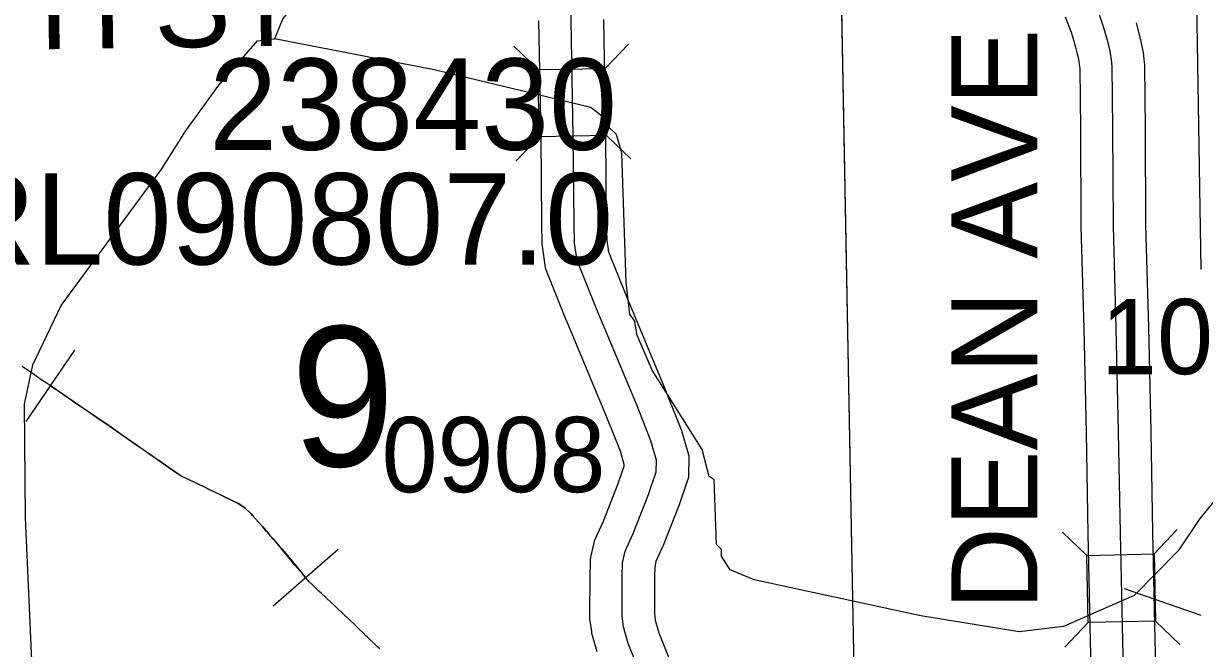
# Model space of a CAD drawing. Extents: x 23.6 to 68.7, y -63 to -29.
# Drawn here: x 34.789 to 35.887, y -35.449 to -34.868 of the extents above; entities that cross this region are included whole.
import ezdxf

# ---------------------------------------------------------------- set-up
doc = ezdxf.new("R2010")
doc.units = 0
for name, color, linetype in [('tdCoDirctArrow', 7, 'Continuous'), ('tdCoHydroRiver', 7, 'Continuous'), ('tdCoPipe', 7, 'Continuous'), ('tdCoSecRdNmbr', 7, 'Continuous'), ('tdCoSecRdTxt', 7, 'Continuous'), ('tdCoSecRteBand', 7, 'Continuous'), ('tdCoSecRteCL', 7, 'Continuous'), ('tdCoSectLine', 7, 'Continuous'), ('tdCoSectLinePart', 7, 'Continuous'), ('tdCoSectNmbr', 7, 'Continuous'), ('tdCoStrucSec', 7, 'Continuous'), ('tdCoStrucSecCoName', 7, 'Continuous'), ('tdCoStrucSecFHWANum', 7, 'Continuous'), ('tdCoSurfConc', 7, 'Continuous'), ('tdCoSurfGravel', 7, 'Continuous')]:
    doc.layers.add(name, color=color, linetype=linetype)

msp = doc.modelspace()

# ---------------------------------------------------------------- linework, layer by layer
at = {"layer": 'tdCoDirctArrow'}
msp.add_lwpolyline([(35.8844, -35.0963), (35.8777, -34.6752), (35.8774, -34.672), (35.8771, -34.6698), (35.8766, -34.6677), (35.8759, -34.6654), (35.8752, -34.6633), (35.8741, -34.6611), (35.8728, -34.6586), (35.8715, -34.6567), (35.8692, -34.6539), (35.8664, -34.6511), (35.864, -34.6493), (35.8609, -34.6471), (35.8568, -34.6452), (35.8523, -34.6438), (35.8489, -34.6433), (35.8401, -34.6431), (35.638, -34.6466)], dxfattribs=at)
at = {"layer": 'tdCoHydroRiver'}
for points in [[(35.0987, -34.7235), (35.0989, -34.7408), (35.0787, -34.7868), (35.046, -34.8438), (35.0304, -34.8629), (35.0226, -34.8819)], [(34.8272, -36.1052), (34.8232, -35.9932), (34.8161, -35.8922), (34.8134, -35.7533), (34.8084, -35.7187), (34.791, -35.3273), (34.7902, -35.2216), (34.7978, -35.1852), (34.8242, -35.1298), (34.9179, -35.0027), (34.9397, -34.9678), (34.9709, -34.925), (35.0069, -34.8836), (35.0226, -34.8819)], [(35.9302, -35.2708), (35.8833, -35.328), (35.863, -35.3582), (35.8427, -35.3789), (35.8223, -35.3995), (35.7563, -35.4285), (35.7153, -35.4336), (35.6236, -35.4185), (35.4686, -35.385), (35.4465, -35.3757), (35.4385, -35.3632), (35.4384, -35.3569), (35.4337, -35.3522), (35.4316, -35.2922), (35.4268, -35.2891), (35.4203, -35.2639), (35.374, -35.1901), (35.3595, -35.157), (35.3578, -35.1444), (35.353, -35.1381), (35.3496, -35.1082), (35.3455, -34.9882), (35.3406, -34.9709), (35.3343, -34.9646), (35.331, -34.9568), (35.3167, -34.9458), (35.1712, -34.9107), (35.0226, -34.8819)]]:
    msp.add_lwpolyline(points, dxfattribs=at)
at = {"layer": 'tdCoPipe'}
for p, q in [((34.7918, -35.2377), (34.8368, -35.1714)), ((35.0213, -35.4092), (35.0819, -35.3567))]:
    msp.add_line(p, q, dxfattribs=at)
for points in [[(35.1207, -35.4494), (35.1185, -35.4474), (35.117, -35.4459), (35.1087, -35.4381), (35.1076, -35.4371), (35.1051, -35.4345), (35.1016, -35.4312), (35.0972, -35.4269), (35.0864, -35.4166), (35.0802, -35.4108), (35.0784, -35.4091), (35.0752, -35.4061), (35.0661, -35.3975), (35.0642, -35.3958), (35.0583, -35.3901), (35.0549, -35.3869), (35.0496, -35.3807), (35.0486, -35.3795), (35.0416, -35.3713), (35.0392, -35.3682), (35.0295, -35.3567), (35.0279, -35.3548), (35.0247, -35.3509), (35.0215, -35.3473), (35.0201, -35.3457), (35.0187, -35.3441), (35.0177, -35.343), (35.015, -35.3399), (35.0113, -35.3356), (35.0104, -35.3345), (35.0025, -35.3254), (35.0007, -35.3233), (34.9949, -35.3182), (34.9912, -35.3157), (34.9887, -35.3141), (34.9797, -35.3097), (34.9779, -35.3087), (34.9742, -35.307), (34.9644, -35.3022), (34.9625, -35.3013), (34.9571, -35.2987), (34.9434, -35.2922), (34.9362, -35.2888), (34.9305, -35.2849), (34.9182, -35.2763), (34.9058, -35.2678), (34.894, -35.2596), (34.882, -35.2512), (34.8697, -35.2426), (34.8574, -35.234), (34.8451, -35.2256), (34.8379, -35.2207), (34.8255, -35.2123), (34.8215, -35.2095), (34.8185, -35.2075), (34.8103, -35.2019), (34.8073, -35.1999), (34.8011, -35.1957), (34.7981, -35.1936), (34.7929, -35.1901), (34.7879, -35.1867)], [(34.8143, -35.2046), (34.8186, -35.2074), (34.8215, -35.2094), (34.8256, -35.2122), (34.8379, -35.2207), (34.8451, -35.2255), (34.8574, -35.234), (34.8698, -35.2426), (34.8821, -35.2512), (34.8941, -35.2595), (34.9059, -35.2677), (34.9182, -35.2762), (34.9305, -35.2848), (34.9363, -35.2887), (34.9435, -35.2921), (34.9571, -35.2986), (34.9625, -35.3013), (34.9644, -35.3021), (34.9742, -35.3069), (34.9779, -35.3087), (34.9797, -35.3096), (34.9888, -35.314), (34.9912, -35.3156), (34.995, -35.3182), (35.0007, -35.3233), (35.0025, -35.3254), (35.0105, -35.3345), (35.0113, -35.3355), (35.0151, -35.3398), (35.0178, -35.343), (35.0187, -35.344), (35.0202, -35.3457), (35.0216, -35.3472), (35.0247, -35.3509), (35.0279, -35.3548), (35.0296, -35.3567), (35.0393, -35.3681), (35.0417, -35.3712), (35.0487, -35.3795), (35.0496, -35.3807), (35.0516, -35.3829)]]:
    msp.add_lwpolyline(points, dxfattribs=at)
at = {"layer": 'tdCoSecRteBand'}
for points in [[(35.3226, -35.4521), (35.3184, -35.4368), (35.3179, -35.435), (35.3177, -35.4332), (35.3162, -35.4231), (35.3158, -35.4209), (35.3159, -35.4186), (35.3161, -35.3821), (35.3161, -35.3819), (35.3161, -35.3817), (35.3164, -35.3689), (35.3164, -35.3659), (35.3171, -35.3629), (35.3195, -35.3518), (35.3202, -35.3488), (35.3215, -35.3459), (35.3286, -35.3304), (35.3423, -35.2955), (35.3478, -35.2794), (35.3478, -35.2777), (35.3443, -35.2655), (35.3314, -35.2331), (35.2945, -35.1445), (35.2944, -35.1443), (35.2943, -35.1441), (35.2763, -35.0992), (35.2751, -35.096), (35.2745, -35.0926), (35.2721, -35.0766), (35.2718, -35.0747), (35.2717, -35.0728), (35.2712, -35.0531), (35.2712, -35.0528), (35.2712, -35.0526), (35.2705, -34.9736), (35.2685, -34.8649)], [(35.3285, -34.8639), (35.3305, -34.9726), (35.3305, -34.9727), (35.3305, -34.9729), (35.3312, -35.0518), (35.3317, -35.0694), (35.3333, -35.0801), (35.35, -35.1216), (35.3869, -35.2102), (35.387, -35.2104), (35.387, -35.2106), (35.4006, -35.2447), (35.4012, -35.246), (35.4016, -35.2475), (35.4067, -35.2655), (35.408, -35.2699), (35.4079, -35.2744), (35.4077, -35.2853), (35.4076, -35.2899), (35.4061, -35.2942), (35.3989, -35.3154), (35.3987, -35.3161), (35.3984, -35.3168), (35.3841, -35.3531), (35.3838, -35.3538), (35.3835, -35.3545), (35.3774, -35.3679), (35.3763, -35.373), (35.3761, -35.3827), (35.3759, -35.4167), (35.3768, -35.4227), (35.38, -35.4345), (35.3894, -35.4575)], [(35.7839, -35.5403), (35.7815, -35.4421), (35.7815, -35.4421), (35.7815, -35.442), (35.7793, -35.3425), (35.7793, -35.3424), (35.7793, -35.3423), (35.7777, -35.2481), (35.7755, -35.1517), (35.7728, -35.0565), (35.7728, -35.0561), (35.7728, -35.0558), (35.7724, -34.9654), (35.7719, -34.9093), (35.7714, -34.9056), (35.7706, -34.9009), (35.7696, -34.8962), (35.7682, -34.891), (35.7661, -34.883), (35.7638, -34.8758), (35.7612, -34.8687), (35.7583, -34.8618)], [(35.8239, -34.8669), (35.8262, -34.8756), (35.8262, -34.8756), (35.8262, -34.8756), (35.8278, -34.8816), (35.828, -34.8822), (35.8281, -34.8829), (35.8294, -34.8889), (35.8295, -34.8896), (35.8297, -34.8902), (35.8307, -34.8963), (35.8308, -34.897), (35.8309, -34.8976), (35.8316, -34.9037), (35.8318, -34.9054), (35.8318, -34.907), (35.8324, -34.9648), (35.8324, -34.9649), (35.8324, -34.965), (35.8328, -35.0552), (35.8354, -35.1502), (35.8354, -35.1502), (35.8354, -35.1503), (35.8376, -35.2468), (35.8376, -35.2469), (35.8376, -35.247), (35.8393, -35.3412), (35.8415, -35.4407), (35.8439, -35.5392)]]:
    msp.add_lwpolyline(points, dxfattribs=at)
at = {"layer": 'tdCoSecRteCL'}
for points in [[(35.3616, -35.4688), (35.3515, -35.4442), (35.3473, -35.4289), (35.3459, -35.4188), (35.3461, -35.3823), (35.3464, -35.3694), (35.3488, -35.3584), (35.3562, -35.3421), (35.3705, -35.3058), (35.3777, -35.2846), (35.3779, -35.2738), (35.3727, -35.2558), (35.3592, -35.2217), (35.3222, -35.133), (35.3042, -35.0881), (35.3017, -35.072), (35.3012, -35.0523), (35.3005, -34.9732), (35.2985, -34.8644), (35.2973, -34.7852), (35.2958, -34.7494)], [(35.8139, -35.5399), (35.8115, -35.4414), (35.8093, -35.3418), (35.8077, -35.2475), (35.8054, -35.151), (35.8028, -35.0557), (35.8024, -34.9651), (35.8018, -34.9074), (35.8011, -34.9013), (35.8001, -34.8952), (35.7988, -34.8892), (35.7972, -34.8833), (35.7949, -34.8746), (35.7922, -34.8661), (35.7892, -34.8578), (35.7857, -34.8495), (35.7819, -34.8415), (35.7777, -34.8336), (35.7731, -34.8259), (35.7683, -34.8184), (35.763, -34.8112), (35.7575, -34.8042), (35.7446, -34.7896), (35.7376, -34.784)]]:
    msp.add_lwpolyline(points, dxfattribs=at)
at = {"layer": 'tdCoSectLine'}
msp.add_lwpolyline([(35.5479, -34.7408), (35.5663, -35.7341)], dxfattribs=at)
at = {"layer": 'tdCoSectLinePart'}
msp.add_lwpolyline([(35.5484, -34.7711), (35.5636, -35.5858)], dxfattribs=at)
at = {"layer": 'tdCoStrucSec'}
for p, q in [((35.2677, -34.9104), (35.2452, -34.8887)), ((35.3303, -34.9093), (35.352, -34.8868)), ((35.2688, -34.973), (35.2471, -34.9956)), ((35.3314, -34.9719), (35.354, -34.9936)), ((35.8407, -35.361), (35.8623, -35.3384)), ((35.7781, -35.3624), (35.7555, -35.3407)), ((35.7795, -35.4249), (35.7578, -35.4476)), ((35.842, -35.4236), (35.8647, -35.4452))]:
    msp.add_line(p, q, dxfattribs=at)
for points in [[(35.2688, -34.973), (35.2677, -34.9104), (35.3303, -34.9093), (35.3314, -34.9719)], [(35.7795, -35.4249), (35.7781, -35.3624), (35.8407, -35.361), (35.842, -35.4236)]]:
    msp.add_lwpolyline(points, close=True, dxfattribs=at)
at = {"layer": 'tdCoStrucSecFHWANum'}
msp.add_line((35.8845, -35.4183), (35.8132, -35.3935), dxfattribs=at)
at = {"layer": 'tdCoSurfConc'}
msp.add_lwpolyline([(35.8139, -35.5399), (35.8115, -35.4414), (35.8093, -35.3418), (35.8077, -35.2475), (35.8054, -35.151), (35.8028, -35.0557), (35.8024, -34.9651), (35.8018, -34.9074), (35.8011, -34.9013), (35.8001, -34.8952), (35.7988, -34.8892), (35.7972, -34.8833), (35.7949, -34.8746), (35.7922, -34.8661)], dxfattribs=at)
at = {"layer": 'tdCoSurfGravel'}
msp.add_lwpolyline([(35.3616, -35.4688), (35.3515, -35.4442), (35.3473, -35.4289), (35.3459, -35.4188), (35.3461, -35.3823), (35.3464, -35.3694), (35.3488, -35.3584), (35.3562, -35.3421), (35.3705, -35.3058), (35.3777, -35.2846), (35.3779, -35.2738), (35.3727, -35.2558), (35.3592, -35.2217), (35.3222, -35.133), (35.3042, -35.0881), (35.3017, -35.072), (35.3012, -35.0523), (35.3005, -34.9732), (35.2985, -34.8644), (35.2973, -34.7852), (35.2958, -34.7494)], dxfattribs=at)

# ---------------------------------------------------------------- texts
at = {"layer": 'tdCoSecRdNmbr'}
for s, rotation, p in [('1006', 0.0281, (35.7914, -35.1938)), ('0908', 0.0276, (35.1222, -35.3036))]:
    msp.add_text(s, height=0.07, rotation=rotation, dxfattribs=at).set_placement(p)
at = {"layer": 'tdCoSecRdTxt'}
for s, rotation, p in [('110TH ST', 0.8562, (34.5603, -34.8953)), ('DEAN AVE', 90.0116, (35.7322, -35.4133))]:
    msp.add_text(s, height=0.08, rotation=rotation, dxfattribs=at).set_placement(p)
at = {"layer": 'tdCoSectNmbr'}
msp.add_text('9', height=0.13, rotation=1.0275, dxfattribs=at).set_placement((35.0391, -35.2802))
at = {"layer": 'tdCoStrucSecCoName'}
msp.add_text('RL090807.0', height=0.085, dxfattribs=at).set_placement((34.7182, -35.0918))
at = {"layer": 'tdCoStrucSecFHWANum'}
msp.add_text('238430', height=0.085, dxfattribs=at).set_placement((34.9619, -34.9851))

doc.saveas('drawing.dxf')
